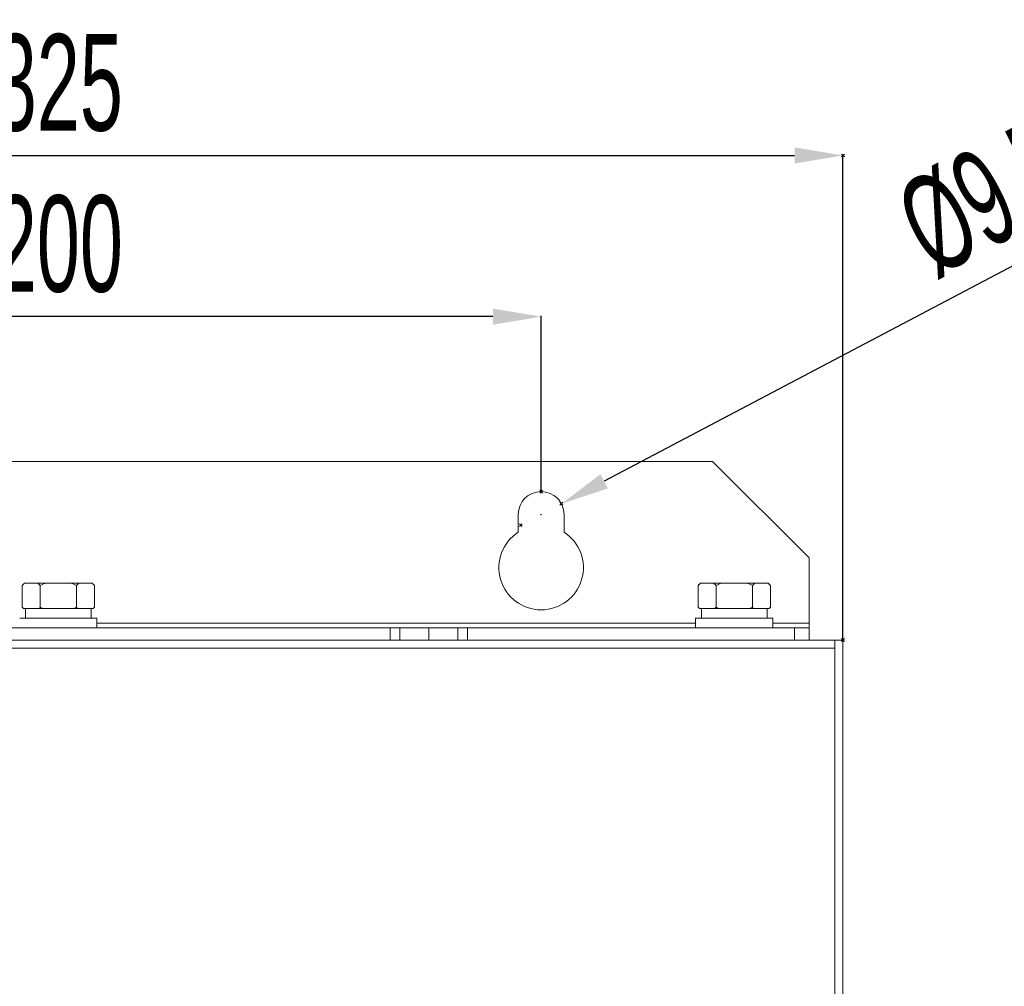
# Model space of a CAD drawing. Header units: millimetres. Extents: x -473 to 23648, y -382 to 1866.
# Tile 416 of 434: x 21566 to 21770, y 791 to 991. Entities that reach past the tile are written whole.
import ezdxf

# ---------------------------------------------------------------- set-up
doc = ezdxf.new("R2010")
doc.units = ezdxf.units.MM
doc.header["$LTSCALE"] = 80
doc.header["$PDMODE"] = 3
doc.header["$PDSIZE"] = 0.3
doc.layers.get('0').update_dxf_attribs({"linetype": 'CONTINUOUS'})
doc.styles.get("Standard").update_dxf_attribs({"font": 'technic_.ttf', "width": 0.7})
doc.dimstyles.get("Standard").update_dxf_attribs({"dimtxt": 3, "dimasz": 3, "dimexe": 0.18, "dimexo": 0.0625, "dimgap": 0.09, "dimtad": 1, "dimdsep": 46, "dimtxsty": 'Standard', "dimcen": 0.09, "dimadec": 0, "dimazin": 0, "dimtol": 1, "dimtp": 0.01, "dimtm": 0.01, "dimtfac": 1, "dimtofl": 0, "dimtmove": 0, "dimatfit": 3, "dimfxl": 1, "dimtolj": 1, "dimarcsym": 0})

# ---------------------------------------------------------------- blocks, each defined once
blk = doc.blocks.new('*D139')
at = {"color": 0, "lineweight": -2, "transparency": 16777216}
for p, q in [((21411.13, 862.8), (21411.13, 963.29)), ((21421.13, 963.11), (21726.13, 963.11)), ((21736.13, 862.8), (21736.13, 963.29))]:
    blk.add_line(p, q, dxfattribs=at)
at = {"color": 0, "lineweight": 0, "transparency": 16777216}
for p in [(21736.13, 963.11), (21411.13, 862.74), (21736.13, 862.74)]:
    blk.add_point(p, dxfattribs=at)
for points in [[(21421.13, 964.78), (21421.13, 961.45), (21411.13, 963.11)], [(21726.13, 961.45), (21726.13, 964.78), (21736.13, 963.11)]]:
    blk.add_solid(points, dxfattribs=at)
at = {"color": 0, "lineweight": 0, "transparency": 16777216, "insert": (21573.63, 978.11), "char_height": 20, "attachment_point": 5}
blk.add_mtext('\\A1;325', dxfattribs=at)
blk = doc.blocks.new('*D142')
at = {"color": 0, "lineweight": -2, "transparency": 16777216}
for p, q in [((21473.63, 893.55), (21473.63, 929.91)), ((21663.63, 929.73), (21483.63, 929.73)), ((21673.63, 893.55), (21673.63, 929.91))]:
    blk.add_line(p, q, dxfattribs=at)
at = {"color": 0, "lineweight": 0, "transparency": 16777216}
for p in [(21473.63, 929.73), (21473.63, 893.49), (21673.63, 893.49)]:
    blk.add_point(p, dxfattribs=at)
for points in [[(21483.63, 931.39), (21483.63, 928.06), (21473.63, 929.73)], [(21663.63, 928.06), (21663.63, 931.39), (21673.63, 929.73)]]:
    blk.add_solid(points, dxfattribs=at)
at = {"color": 0, "lineweight": 0, "transparency": 16777216, "insert": (21573.63, 944.73), "char_height": 20, "attachment_point": 5}
blk.add_mtext('\\A1;200', dxfattribs=at)
blk = doc.blocks.new('*D143')
at = {"color": 0, "lineweight": -2, "transparency": 16777216}
for p, q in [((21795.9, 953.18), (21686.68, 895.62)), ((21673.54, 888.74), (21673.72, 888.74)), ((21673.63, 888.65), (21673.63, 888.83))]:
    blk.add_line(p, q, dxfattribs=at)
at = {"color": 0, "lineweight": 0, "transparency": 16777216}
for p in [(21677.83, 890.96), (21669.43, 886.53)]:
    blk.add_point(p, dxfattribs=at)
blk.add_solid([(21685.9, 897.09), (21687.45, 894.14), (21677.83, 890.96)], dxfattribs=at)
at = {"color": 0, "lineweight": 0, "transparency": 16777216, "insert": (21765.9, 954.33), "char_height": 20, "attachment_point": 5, "rotation": 27.7916}
blk.add_mtext('\\A1;%%c9.5', dxfattribs=at)

msp = doc.modelspace()

# ---------------------------------------------------------------- linework, layer by layer
at = {"linetype": 'Continuous', "lineweight": 0}
for p, q in [((21709.129, 899.741), (21438.129, 899.741)), ((21729.129, 879.741), (21709.129, 899.741)), ((21668.879, 885.09), (21668.879, 888.741)), ((21678.379, 888.741), (21678.379, 885.09)), ((21729.129, 865.241), (21729.129, 879.741)), ((21566.123, 874.041), (21566.623, 874.541)), ((21566.123, 874.041), (21566.123, 869.541)), ((21566.508, 874.395), (21566.693, 874.541)), ((21566.623, 874.541), (21580.634, 874.541)), ((21569.876, 874.041), (21569.876, 869.541)), ((21577.381, 874.041), (21577.381, 869.541)), ((21581.134, 874.041), (21580.634, 874.541)), ((21581.134, 874.041), (21581.134, 869.541)), ((21706.123, 874.041), (21706.623, 874.541)), ((21706.123, 874.041), (21706.123, 869.541)), ((21706.508, 874.395), (21706.693, 874.541)), ((21706.623, 874.541), (21720.634, 874.541)), ((21709.876, 874.041), (21709.876, 869.541)), ((21717.381, 874.041), (21717.381, 869.541)), ((21721.134, 874.041), (21720.634, 874.541)), ((21721.134, 874.041), (21721.134, 869.541)), ((21566.423, 869.241), (21566.123, 869.541)), ((21566.339, 869.334), (21566.445, 869.241)), ((21566.423, 869.241), (21580.834, 869.241)), ((21566.809, 867.241), (21566.809, 869.241)), ((21580.449, 867.241), (21580.449, 869.241)), ((21580.834, 869.241), (21581.134, 869.541)), ((21706.423, 869.241), (21706.123, 869.541)), ((21706.339, 869.334), (21706.445, 869.241)), ((21706.423, 869.241), (21720.834, 869.241)), ((21706.809, 867.241), (21706.809, 869.241)), ((21720.449, 867.241), (21720.449, 869.241)), ((21720.834, 869.241), (21721.134, 869.541)), ((21565.629, 867.241), (21581.629, 867.241)), ((21581.629, 865.241), (21581.629, 867.241)), ((21705.629, 867.241), (21721.629, 867.241)), ((21705.629, 865.241), (21705.629, 867.241)), ((21721.629, 865.241), (21721.629, 867.241)), ((21502.879, 865.241), (21644.379, 865.241)), ((21705.629, 866.241), (21581.629, 866.241)), ((21642.379, 862.741), (21642.379, 865.241)), ((21656.379, 865.241), (21644.379, 865.241)), ((21644.379, 862.741), (21644.379, 865.241)), ((21650.379, 865.241), (21650.379, 862.741)), ((21656.379, 865.241), (21726.129, 865.241)), ((21656.379, 862.741), (21656.379, 865.241)), ((21658.379, 862.741), (21658.379, 865.241)), ((21729.129, 866.241), (21721.629, 866.241)), ((21726.129, 865.241), (21729.129, 865.241)), ((21726.129, 865.241), (21726.129, 862.741)), ((21729.129, 865.241), (21729.129, 862.741)), ((21411.129, 862.741), (21736.129, 862.741)), ((21734.429, 242.741), (21734.429, 862.741)), ((21736.129, 242.741), (21736.129, 862.741)), ((21734.429, 861.041), (21412.829, 861.041))]:
    msp.add_line(p, q, dxfattribs=at)
for points in [[(21566.123, 874.041), (21566.319, 874.229), (21566.508, 874.395)], [(21569.306, 874.541), (21569.491, 874.395), (21569.68, 874.229), (21569.876, 874.041)], [(21569.876, 874.041), (21570.267, 874.229), (21570.646, 874.395), (21571.016, 874.541)], [(21576.242, 874.541), (21576.612, 874.395), (21576.991, 874.229), (21577.381, 874.041)], [(21577.381, 874.041), (21577.577, 874.229), (21577.767, 874.395), (21577.951, 874.541)], [(21580.564, 874.541), (21580.749, 874.395), (21580.939, 874.229), (21581.134, 874.041)], [(21706.123, 874.041), (21706.319, 874.229), (21706.508, 874.395)], [(21709.306, 874.541), (21709.491, 874.395), (21709.68, 874.229), (21709.876, 874.041)], [(21709.876, 874.041), (21710.267, 874.229), (21710.646, 874.395), (21711.016, 874.541)], [(21716.242, 874.541), (21716.612, 874.395), (21716.991, 874.229), (21717.381, 874.041)], [(21717.381, 874.041), (21717.577, 874.229), (21717.767, 874.395), (21717.951, 874.541)], [(21720.564, 874.541), (21720.749, 874.395), (21720.939, 874.229), (21721.134, 874.041)], [(21566.123, 869.541), (21566.232, 869.434), (21566.339, 869.334)], [(21569.554, 869.241), (21569.66, 869.335), (21569.767, 869.434), (21569.876, 869.541)], [(21569.876, 869.541), (21570.094, 869.434), (21570.308, 869.334), (21570.519, 869.241)], [(21576.738, 869.241), (21576.949, 869.335), (21577.163, 869.434), (21577.381, 869.541)], [(21577.381, 869.541), (21577.491, 869.434), (21577.598, 869.334), (21577.703, 869.241)], [(21580.813, 869.241), (21580.918, 869.335), (21581.025, 869.434), (21581.134, 869.541)], [(21706.123, 869.541), (21706.232, 869.434), (21706.339, 869.334)], [(21709.554, 869.241), (21709.66, 869.335), (21709.767, 869.434), (21709.876, 869.541)], [(21709.876, 869.541), (21710.094, 869.434), (21710.308, 869.334), (21710.519, 869.241)], [(21716.738, 869.241), (21716.949, 869.335), (21717.163, 869.434), (21717.381, 869.541)], [(21717.381, 869.541), (21717.491, 869.434), (21717.598, 869.334), (21717.703, 869.241)], [(21720.813, 869.241), (21720.918, 869.335), (21721.025, 869.434), (21721.134, 869.541)]]:
    msp.add_lwpolyline(points, dxfattribs=at)
for centre, radius, start, end in [((21673.629, 888.741), 4.75, 0, 180), ((21673.629, 877.741), 8.75, 122.87835, 57.12165)]:
    msp.add_arc(centre, radius, start, end, dxfattribs=at)

# ---------------------------------------------------------------- dimensions: what is measured, and where the dimension line sits
at = {"color": 3, "lineweight": 0}
for base, p1, p2, picture, middle in [((21736.129, 963.114), (21411.129, 862.741), (21736.129, 862.741), '*D139', (21573.629, 963.114)), ((21473.629, 929.727), (21673.629, 893.491), (21473.629, 893.491), '*D142', (21573.629, 929.727))]:
    dim = msp.add_linear_dim(base=base, p1=p1, p2=p2, dimstyle='Standard', override={"dimtxt": 20, "dimasz": 10, "dimgap": 5, "dimtol": 0}, dxfattribs=at)
    dim.commit()
    dim.dimension.update_dxf_attribs({"geometry": picture, "text_midpoint": middle, "dimtype": 160})
dim = msp.add_diameter_dim_2p(p1=(21669.427, 886.526), p2=(21677.831, 890.956), dimstyle='Standard', override={"dimtxt": 20, "dimasz": 10, "dimgap": 5, "dimtol": 0}, dxfattribs=at)
dim.commit()
dim.dimension.update_dxf_attribs({"geometry": '*D143', "text_midpoint": (21780.068, 927.448), "dimtype": 163})

doc.saveas('drawing.dxf')
